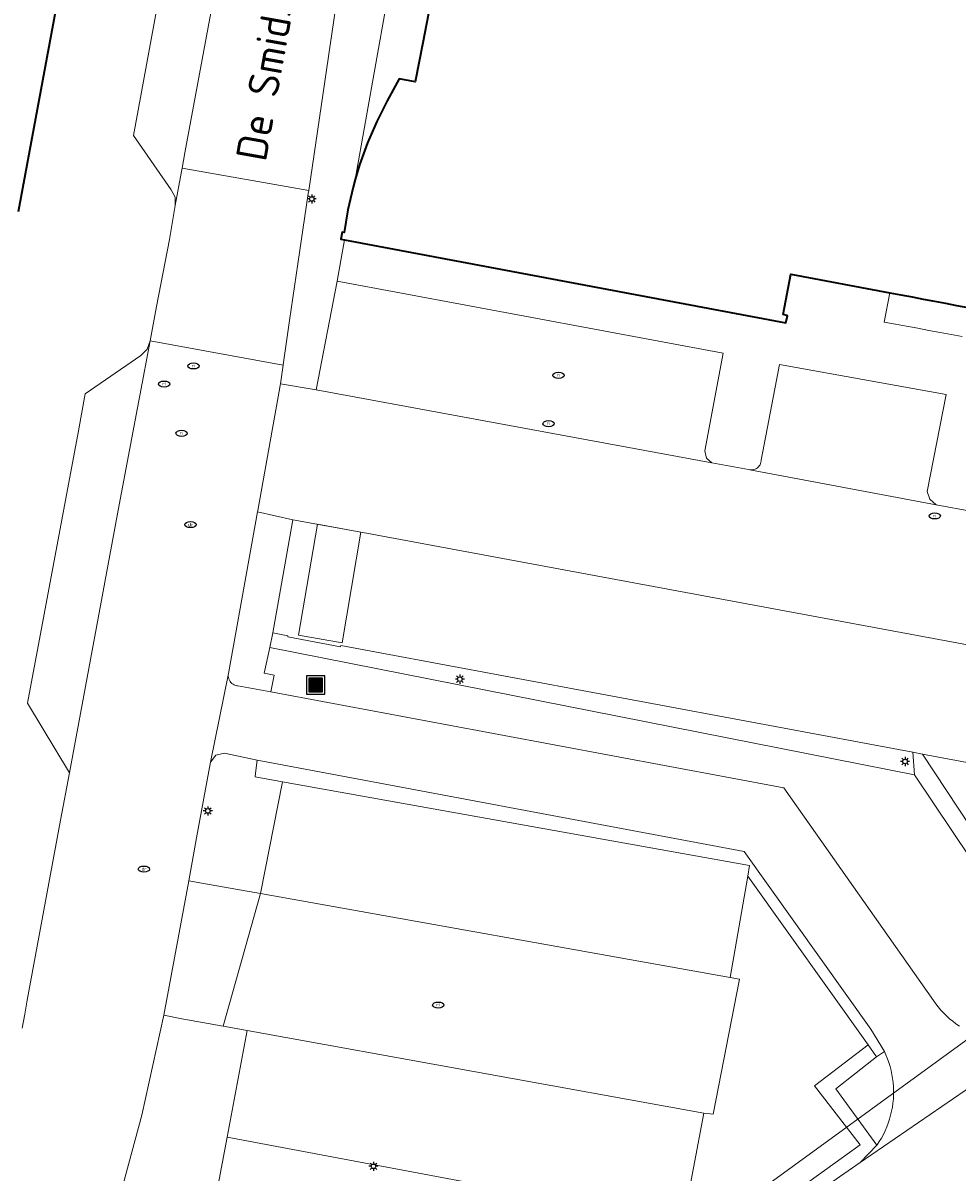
# Model space of a CAD drawing. Header units: metres. Extents: x 152610 to 160096, y 456114 to 462495.
# Tile 354 of 656: x 157816 to 157858, y 460037 to 460088. Entities that reach past the tile are written whole.
import ezdxf
from ezdxf.enums import TextEntityAlignment as Align

# ---------------------------------------------------------------- set-up
doc = ezdxf.new("R2010")
doc.units = ezdxf.units.M
doc.header["$LTSCALE"] = 0.5
doc.layers.get('0').update_dxf_attribs({"linetype": 'CONTINUOUS'})
for name, color, linetype, lineweight in [('B-PV-GR-BEPLANTING_CULTUUR_BODEMBEDEKKER-GV', 251, 'CONTINUOUS', 18), ('B-PV-GR-BEPLANTING_CULTUUR_HEESTERS-GV', 251, 'CONTINUOUS', 18), ('B-PV-GR-HAAG-GV', 251, 'CONTINUOUS', 13), ('B-PV-IE-MEUBILAIR-S', 251, 'CONTINUOUS', 25), ('B-PV-IE-MEUBILAIR_WEGMEUBILAIR_AFVALBAK-S', 251, 'CONTINUOUS', 25), ('B-PV-KW-KUNSTWERK_DUIKER-G', 251, 'CONTINUOUS', 18), ('B-PV-OG-BEBOUWING-GV', 6, 'CONTINUOUS', 35), ('B-PV-OG-BEBOUWING_OVERBOUWING-GV', 251, 'CONTINUOUS', 18), ('B-PV-OG-TOPOGRAFIE-T18', 1, 'CONTINUOUS', 18), ('B-PV-VH-GESLOTENVERHARDING_ASFALT-GV', 251, 'CONTINUOUS', 18), ('B-PV-VH-ONVERHARD_ZAND-GV', 251, 'CONTINUOUS', 18), ('B-PV-VH-OPENVERHARDING_BETONSTRAATSTEEN-GV', 251, 'CONTINUOUS', 18), ('B-PV-VH-OPENVERHARDING_STRAATBAKSTEEN-GV', 251, 'CONTINUOUS', 18), ('B-PV-VH-OPENVERHARDING_TEGEL-GV', 251, 'CONTINUOUS', 18)]:
    doc.layers.add(name, color=color, linetype=linetype, lineweight=lineweight)
doc.styles.add('NLCS-ISO', font='NLCS-ISO.ttf')
doc.styles.add('NLCS-ISO-M750-T18', font='NLCS-ISO.ttf', dxfattribs={"height": 1.35})

# ---------------------------------------------------------------- blocks, each defined once
blk = doc.blocks.new('SIE-WEG_AFVALBAK-SO')
h = blk.add_hatch(color=256)
h.dxf.hatch_style = 1
h.paths.add_polyline_path([(-1.5, -1.5), (1.5, -1.5), (1.5, 1.5), (-1.5, 1.5)])
for points in [[(-2, -2), (2, -2), (2, 2), (-2, 2)], [(-1.5, -1.5), (1.5, -1.5), (1.5, 1.5), (-1.5, 1.5)]]:
    blk.add_lwpolyline(points, close=True)
blk = doc.blocks.new('SIE-MEUBILAIR_PAAL_LICHTMAST-SO')
for points in [[(-0.62, 0), (-1, 0)], [(-0.71, 0.71), (-0.44, 0.44)], [(0, 1), (0, 0.62)], [(0.44, 0.44), (0.71, 0.71)], [(1, 0), (0.62, 0)], [(-0.71, -0.71), (-0.44, -0.44)], [(0, -0.62), (0, -1)], [(0.44, -0.44), (0.71, -0.71)]]:
    blk.add_lwpolyline(points)
blk.add_circle((0, 0), 0.5)
blk = doc.blocks.new('SIE-MEUBILAIR_PUT_RIOOLPUT-SO')
blk.add_ellipse((0, 0), major_axis=(1.25, 0), ratio=0.54)
at = {"style": 'NLCS-ISO'}
blk.add_text('ri', height=0.75, dxfattribs=at).set_placement((-0.04, 0.07), align=Align.MIDDLE_CENTER)
blk = doc.blocks.new('SIE-MEUBILAIR_PUT_DRAINAGEPUT-SO')
blk.add_ellipse((0, 0), major_axis=(1.25, 0), ratio=0.54)
at = {"style": 'NLCS-ISO'}
blk.add_text('dr', height=0.75, dxfattribs=at).set_placement((0.03, 0), align=Align.MIDDLE_CENTER)

msp = doc.modelspace()

# ---------------------------------------------------------------- linework, layer by layer
at = {"layer": 'B-PV-GR-BEPLANTING_CULTUUR_BODEMBEDEKKER-GV', "flags": 128}
msp.add_lwpolyline([(157878.583, 460056.477), (157872.44, 460057.625), (157871.503, 460052.61), (157856.06, 460055.49), (157862.924, 460045.1)], close=True, dxfattribs=at)
at = {"layer": 'B-PV-GR-BEPLANTING_CULTUUR_HEESTERS-GV', "flags": 128}
msp.add_lwpolyline([(157847.591, 460045.648), (157848.002, 460045.571), (157846.835, 460039.625), (157846.429, 460039.669), (157845.514, 460034.851), (157835.588, 460036.706), (157834.627, 460031.325), (157835.506, 460031.19), (157834.461, 460025.594), (157834.366, 460025.086), (157838.96, 460028.471), (157849.542, 460035.564), (157853.32, 460038.271), (157851.308, 460040.877), (157853.664, 460042.687), (157848.364, 460050.115)], close=True, dxfattribs=at)
at = {"layer": 'B-PV-GR-HAAG-GV', "flags": 128}
for points in [[(157828.1, 460060.705), (157827.43, 460060.83), (157827.294, 460060.185), (157855.708, 460054.582), (157855.642, 460055.568), (157830.429, 460060.271), (157830.418, 460060.215), (157828.091, 460060.661)], [(157856.06, 460055.49), (157855.642, 460055.568), (157855.708, 460054.582), (157862.348, 460044.681), (157862.924, 460045.1)], [(157848.209, 460051.194), (157826.737, 460055.224), (157826.67, 460054.649), (157826.651, 460054.481), (157827.856, 460054.266), (157848.445, 460050.582), (157848.364, 460050.115), (157853.664, 460042.687), (157854.043, 460042.156), (157854.381, 460042.384), (157853.79, 460043.371)]]:
    msp.add_lwpolyline(points, close=True, dxfattribs=at)
msp.add_lwpolyline([(157838.576, 460027.273), (157853.315, 460037.496), (157854.051, 460038.26), (157852.24, 460040.739), (157854.043, 460042.156), (157853.664, 460042.687), (157851.308, 460040.877), (157853.32, 460038.271), (157849.542, 460035.564)], dxfattribs=at)
at = {"layer": 'B-PV-KW-KUNSTWERK_DUIKER-G', "flags": 128}
msp.add_lwpolyline([(157874.051, 460054.215), (157861.691, 460045.57), (157845.899, 460034.093), (157833.215, 460025.061)], dxfattribs=at)
at = {"layer": 'B-PV-OG-BEBOUWING-GV', "flags": 128}
for points in [[(157816.22, 460079.391), (157819.053, 460094.667)], [(157834.45, 460088.967), (157834.038, 460086.821), (157833.709, 460085.104), (157833.005, 460085.243), (157832.465, 460084.277), (157832.014, 460083.357), (157831.609, 460082.417), (157831.259, 460081.451), (157831.066, 460080.803), (157830.966, 460080.469), (157830.74, 460079.467), (157830.58, 460078.463), (157830.486, 460078.481), (157830.423, 460078.173), (157830.593, 460078.141), (157850.044, 460074.49), (157850.111, 460074.801), (157849.919, 460074.851), (157850.265, 460076.632), (157854.622, 460075.813), (157855.113, 460075.721), (157855.604, 460075.629), (157856.095, 460075.536), (157856.586, 460075.444), (157857.077, 460075.352), (157857.568, 460075.26), (157858.059, 460075.168)]]:
    msp.add_lwpolyline(points, dxfattribs=at)
at = {"layer": 'B-PV-OG-BEBOUWING_OVERBOUWING-GV', "flags": 128}
msp.add_lwpolyline([(157831.316, 460065.261), (157829.399, 460065.617), (157828.564, 460060.726), (157830.485, 460060.398)], close=True, dxfattribs=at)
at = {"layer": 'B-PV-VH-GESLOTENVERHARDING_ASFALT-GV', "flags": 128}
msp.add_lwpolyline([(157858.067, 460036.937), (157868.997, 460044.572), (157870.392, 460045.546), (157876.081, 460049.52), (157875.637, 460049.982), (157873.846, 460051.844), (157862.813, 460043.988), (157862.214, 460043.586), (157862.096, 460043.506), (157862.06, 460043.482), (157853.315, 460037.496), (157838.576, 460027.273)], dxfattribs=at)
at = {"layer": 'B-PV-VH-ONVERHARD_ZAND-GV', "flags": 128}
for points in [[(157828.1, 460060.705), (157827.43, 460060.83), (157827.294, 460060.185), (157855.708, 460054.582), (157855.642, 460055.568), (157830.429, 460060.271), (157830.418, 460060.215), (157828.091, 460060.661)], [(157856.06, 460055.49), (157855.642, 460055.568), (157855.708, 460054.582), (157862.348, 460044.681), (157862.924, 460045.1)], [(157848.209, 460051.194), (157826.737, 460055.224), (157826.67, 460054.649), (157826.651, 460054.481), (157827.856, 460054.266), (157848.445, 460050.582), (157848.364, 460050.115), (157853.664, 460042.687), (157854.043, 460042.156), (157854.381, 460042.384), (157853.79, 460043.371)]]:
    msp.add_lwpolyline(points, close=True, dxfattribs=at)
msp.add_lwpolyline([(157838.576, 460027.273), (157853.315, 460037.496), (157854.051, 460038.26), (157852.24, 460040.739), (157854.043, 460042.156), (157853.664, 460042.687), (157851.308, 460040.877), (157853.32, 460038.271), (157849.542, 460035.564)], dxfattribs=at)
at = {"layer": 'B-PV-VH-OPENVERHARDING_BETONSTRAATSTEEN-GV', "flags": 128}
for points in [[(157826.179, 460096.152), (157826.691, 460098.981), (157823.928, 460097.05), (157821.298, 460082.747), (157822.96, 460080.343), (157823.136, 460080.022), (157823.126, 460079.657), (157823.406, 460081.151), (157823.434, 460081.303), (157823.56, 460081.974)], [(157829.013, 460080.316), (157823.434, 460081.303), (157823.406, 460081.151), (157823.126, 460079.657), (157822.876, 460078.163), (157822.313, 460075.205), (157822.031, 460073.69), (157827.885, 460072.625), (157827.887, 460072.64), (157828.174, 460074.598), (157828.614, 460077.593), (157828.994, 460080.186)], [(157847.28, 460073.15), (157830.27, 460076.32), (157829.34, 460071.54), (157846.779, 460068.32), (157846.54, 460068.535), (157846.472, 460068.85)], [(157820.666, 460066.474), (157822.031, 460073.69), (157821.895, 460073.323), (157821.609, 460073.056), (157819.166, 460071.357), (157818.863, 460069.73), (157816.626, 460057.728), (157818.471, 460054.665)], [(157857.1, 460071.33), (157849.76, 460072.66), (157848.955, 460068.44), (157848.953, 460068.404), (157848.944, 460068.346), (157848.928, 460068.29), (157848.903, 460068.236), (157848.872, 460068.186), (157848.834, 460068.141), (157848.791, 460068.102), (157848.742, 460068.069), (157848.69, 460068.042), (157848.634, 460068.023), (157848.577, 460068.012), (157848.518, 460068.009), (157848.459, 460068.013), (157856.662, 460066.475), (157856.387, 460066.715), (157856.269, 460067.06)], [(157829.34, 460071.54), (157827.764, 460071.798), (157827.755, 460071.738), (157827.737, 460071.637), (157826.774, 460066.222), (157826.763, 460066.162), (157828.32, 460065.818), (157831.392, 460065.247), (157872.44, 460057.625), (157878.583, 460056.477), (157879.603, 460062.167), (157858.259, 460066.173), (157856.662, 460066.475), (157848.459, 460068.013), (157848.402, 460068.026), (157846.779, 460068.32)], [(157831.392, 460065.247), (157828.32, 460065.818), (157827.43, 460060.83), (157828.1, 460060.705), (157828.091, 460060.661), (157830.418, 460060.215), (157830.429, 460060.271), (157855.642, 460055.568), (157856.06, 460055.49), (157871.503, 460052.61), (157872.44, 460057.625)], [(157848.445, 460050.582), (157827.856, 460054.266), (157826.892, 460049.348), (157847.591, 460045.648), (157848.364, 460050.115)], [(157846.429, 460039.669), (157846.835, 460039.625), (157848.002, 460045.571), (157847.591, 460045.648), (157826.892, 460049.348), (157825.242, 460043.505), (157826.309, 460043.312)], [(157846.429, 460039.669), (157826.309, 460043.312), (157825.422, 460038.606), (157835.588, 460036.706), (157845.514, 460034.851)], [(157854.381, 460042.384), (157854.043, 460042.156), (157852.24, 460040.739), (157854.051, 460038.26), (157854.06, 460038.269), (157854.16, 460038.42), (157854.253, 460038.575), (157854.339, 460038.734), (157854.418, 460038.897), (157854.49, 460039.063), (157854.554, 460039.233), (157854.611, 460039.404), (157854.66, 460039.579), (157854.701, 460039.755), (157854.734, 460039.933), (157854.76, 460040.112), (157854.778, 460040.292), (157854.787, 460040.473), (157854.789, 460040.653), (157854.783, 460040.834), (157854.769, 460041.015), (157854.746, 460041.194), (157854.716, 460041.373), (157854.678, 460041.55), (157854.632, 460041.725), (157854.579, 460041.898), (157854.518, 460042.068), (157854.449, 460042.236)], [(157824.412, 460033.246), (157828.88, 460032.404), (157834.627, 460031.325), (157835.588, 460036.706), (157825.422, 460038.606)]]:
    msp.add_lwpolyline(points, close=True, dxfattribs=at)
for points in [[(157816.389, 460043.414), (157816.505, 460044.029), (157816.613, 460044.645), (157816.679, 460045.044), (157818.082, 460052.573), (157818.471, 460054.665), (157816.626, 460057.728), (157818.863, 460069.73), (157819.166, 460071.357), (157821.609, 460073.056), (157821.895, 460073.323), (157822.031, 460073.69), (157822.313, 460075.205), (157822.876, 460078.163), (157823.126, 460079.657), (157823.136, 460080.022), (157822.96, 460080.343), (157821.298, 460082.747), (157823.928, 460097.05)], [(157826.179, 460096.152), (157823.56, 460081.974), (157823.434, 460081.303), (157829.013, 460080.316), (157830.585, 460091.037)], [(157819.053, 460094.667), (157816.22, 460079.391)], [(157830.585, 460091.037), (157829.013, 460080.316), (157828.994, 460080.186), (157828.614, 460077.593), (157828.174, 460074.598), (157827.887, 460072.64), (157827.885, 460072.625), (157827.764, 460071.798), (157829.34, 460071.54), (157830.27, 460076.32), (157830.593, 460078.141), (157830.423, 460078.173), (157830.486, 460078.481), (157830.58, 460078.463), (157830.74, 460079.467), (157830.966, 460080.469), (157831.066, 460080.803), (157832.428, 460088.473)], [(157820.483, 460035.236), (157821.66, 460039.585), (157822.631, 460043.984), (157823.73, 460049.911), (157824.063, 460051.799), (157824.692, 460055.131), (157825.475, 460059.048), (157826.38, 460064.033), (157826.763, 460066.162), (157826.774, 460066.222), (157827.737, 460071.637), (157827.755, 460071.738), (157827.764, 460071.798), (157827.885, 460072.625), (157822.031, 460073.69), (157820.666, 460066.474), (157818.471, 460054.665), (157818.082, 460052.573), (157816.679, 460045.044), (157816.613, 460044.645), (157816.505, 460044.029), (157816.389, 460043.414)], [(157857.687, 460043.508), (157857.539, 460043.61), (157857.396, 460043.718), (157857.258, 460043.832), (157857.124, 460043.953), (157856.997, 460044.079), (157856.875, 460044.211), (157856.76, 460044.348), (157856.65, 460044.49), (157856.547, 460044.637), (157849.958, 460054), (157827.345, 460058.226), (157825.892, 460058.49), (157825.851, 460058.496), (157825.791, 460058.512), (157825.734, 460058.535), (157825.681, 460058.566), (157825.632, 460058.603), (157825.588, 460058.646), (157825.55, 460058.695), (157825.519, 460058.748), (157825.494, 460058.805), (157825.478, 460058.864), (157825.469, 460058.925), (157825.468, 460058.987), (157825.475, 460059.048), (157824.692, 460055.131), (157824.928, 460055.445), (157825.31, 460055.533), (157826.737, 460055.224), (157848.209, 460051.194), (157853.79, 460043.371), (157854.381, 460042.384), (157854.449, 460042.236), (157854.518, 460042.068), (157854.579, 460041.898), (157854.632, 460041.725), (157854.678, 460041.55), (157854.716, 460041.373), (157854.746, 460041.194), (157854.769, 460041.015), (157854.783, 460040.834), (157854.789, 460040.653), (157854.787, 460040.473), (157854.778, 460040.292), (157854.76, 460040.112), (157854.734, 460039.933), (157854.701, 460039.755), (157854.66, 460039.579), (157854.611, 460039.404), (157854.554, 460039.233), (157854.49, 460039.063), (157854.418, 460038.897), (157854.339, 460038.734), (157854.253, 460038.575), (157854.16, 460038.42), (157854.06, 460038.269), (157854.051, 460038.26), (157853.315, 460037.496), (157862.06, 460043.482)]]:
    msp.add_lwpolyline(points, dxfattribs=at)
at = {"layer": 'B-PV-VH-OPENVERHARDING_STRAATBAKSTEEN-GV', "flags": 128}
msp.add_lwpolyline([(157862.348, 460044.681), (157855.708, 460054.582), (157827.294, 460060.185), (157827.049, 460059.05), (157827.487, 460058.971), (157827.345, 460058.226), (157849.958, 460054), (157856.547, 460044.637), (157856.65, 460044.49), (157856.76, 460044.348), (157856.875, 460044.211), (157856.997, 460044.079), (157857.124, 460043.953), (157857.258, 460043.832), (157857.396, 460043.718), (157857.539, 460043.61), (157857.687, 460043.508)], dxfattribs=at)
at = {"layer": 'B-PV-VH-OPENVERHARDING_TEGEL-GV', "flags": 128}
for points in [[(157857.817, 460073.884), (157857.326, 460073.976), (157856.835, 460074.067), (157856.343, 460074.158), (157855.852, 460074.25), (157855.361, 460074.341), (157854.87, 460074.433), (157854.379, 460074.524), (157854.622, 460075.813), (157850.265, 460076.632), (157849.919, 460074.851), (157850.111, 460074.801), (157850.044, 460074.49), (157830.593, 460078.141), (157830.27, 460076.32), (157847.28, 460073.15), (157846.472, 460068.85), (157846.54, 460068.535), (157846.779, 460068.32), (157848.402, 460068.026), (157848.459, 460068.013), (157848.518, 460068.009), (157848.577, 460068.012), (157848.634, 460068.023), (157848.69, 460068.042), (157848.742, 460068.069), (157848.791, 460068.102), (157848.834, 460068.141), (157848.872, 460068.186), (157848.903, 460068.236), (157848.928, 460068.29), (157848.944, 460068.346), (157848.953, 460068.404), (157848.955, 460068.44), (157849.76, 460072.66), (157857.1, 460071.33), (157856.269, 460067.06), (157856.387, 460066.715), (157856.662, 460066.475), (157858.259, 460066.173)], [(157858.059, 460075.168), (157857.568, 460075.26), (157857.077, 460075.352), (157856.586, 460075.444), (157856.095, 460075.536), (157855.604, 460075.629), (157855.113, 460075.721), (157854.622, 460075.813), (157854.379, 460074.524), (157854.87, 460074.433), (157855.361, 460074.341), (157855.852, 460074.25), (157856.343, 460074.158), (157856.835, 460074.067), (157857.326, 460073.976), (157857.817, 460073.884)]]:
    msp.add_lwpolyline(points, dxfattribs=at)
for points in [[(157828.32, 460065.818), (157826.763, 460066.162), (157826.38, 460064.033), (157825.475, 460059.048), (157825.468, 460058.987), (157825.469, 460058.925), (157825.478, 460058.864), (157825.494, 460058.805), (157825.519, 460058.748), (157825.55, 460058.695), (157825.588, 460058.646), (157825.632, 460058.603), (157825.681, 460058.566), (157825.734, 460058.535), (157825.791, 460058.512), (157825.851, 460058.496), (157825.892, 460058.49), (157827.345, 460058.226), (157827.487, 460058.971), (157827.049, 460059.05), (157827.294, 460060.185), (157827.43, 460060.83)], [(157826.737, 460055.224), (157825.31, 460055.533), (157824.928, 460055.445), (157824.692, 460055.131), (157824.063, 460051.799), (157823.73, 460049.911), (157824.469, 460049.781), (157826.892, 460049.348), (157827.856, 460054.266), (157826.651, 460054.481), (157826.67, 460054.649)], [(157826.892, 460049.348), (157824.469, 460049.781), (157823.73, 460049.911), (157822.631, 460043.984), (157823.428, 460043.829), (157825.242, 460043.505)], [(157825.422, 460038.606), (157826.309, 460043.312), (157825.242, 460043.505), (157823.428, 460043.829), (157822.631, 460043.984), (157821.66, 460039.585), (157820.483, 460035.236), (157820.432, 460035.01), (157820.223, 460034.491), (157820.309, 460034.316), (157820.39, 460034.252), (157822.277, 460033.648), (157824.412, 460033.246)]]:
    msp.add_lwpolyline(points, close=True, dxfattribs=at)

# ---------------------------------------------------------------- block references
at = {"layer": 'B-PV-IE-MEUBILAIR-S', "xscale": 0.2, "yscale": 0.2, "zscale": 0.2}
for name, p in [('SIE-MEUBILAIR_PAAL_LICHTMAST-SO', (157829.149, 460079.946)), ('SIE-MEUBILAIR_PUT_RIOOLPUT-SO', (157823.937, 460072.594)), ('SIE-MEUBILAIR_PUT_RIOOLPUT-SO', (157840.023, 460072.175)), ('SIE-MEUBILAIR_PUT_RIOOLPUT-SO', (157822.645, 460071.79)), ('SIE-MEUBILAIR_PUT_RIOOLPUT-SO', (157839.586, 460070.047)), ('SIE-MEUBILAIR_PUT_RIOOLPUT-SO', (157823.414, 460069.624)), ('SIE-MEUBILAIR_PUT_RIOOLPUT-SO', (157856.603, 460065.985)), ('SIE-MEUBILAIR_PUT_DRAINAGEPUT-SO', (157823.806, 460065.604)), ('SIE-MEUBILAIR_PAAL_LICHTMAST-SO', (157835.676, 460058.79)), ('SIE-MEUBILAIR_PAAL_LICHTMAST-SO', (157855.295, 460055.163)), ('SIE-MEUBILAIR_PAAL_LICHTMAST-SO', (157824.569, 460052.986)), ('SIE-MEUBILAIR_PUT_DRAINAGEPUT-SO', (157821.753, 460050.421)), ('SIE-MEUBILAIR_PUT_RIOOLPUT-SO', (157834.722, 460044.431)), ('SIE-MEUBILAIR_PAAL_LICHTMAST-SO', (157831.868, 460037.331))]:
    msp.add_blockref(name, p, dxfattribs=at)
at = {"layer": 'B-PV-IE-MEUBILAIR_WEGMEUBILAIR_AFVALBAK-S', "xscale": 0.2, "yscale": 0.2, "zscale": 0.2}
msp.add_blockref('SIE-WEG_AFVALBAK-SO', (157829.318, 460058.532), dxfattribs=at)

# ---------------------------------------------------------------- texts
at = {"layer": 'B-PV-OG-TOPOGRAFIE-T18', "style": 'NLCS-ISO-M750-T18'}
msp.add_text('De Smidse', height=1.35, rotation=79.9, dxfattribs=at).set_placement((157827.181, 460085.737), align=Align.MIDDLE)

doc.saveas('drawing.dxf')
